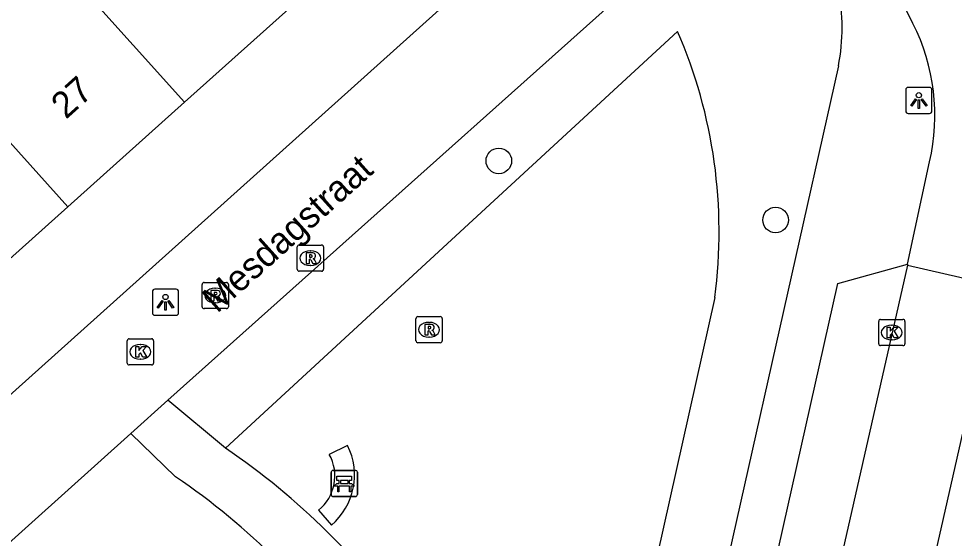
# Model space of a CAD drawing. Extents: x 162172 to 163187, y 382874 to 383684.
# Drawn here: x 162985.13 to 163020.84, y 383414.36 to 383434.21 of the extents above; entities that cross this region are included whole.
import ezdxf

# ---------------------------------------------------------------- set-up
doc = ezdxf.new("R2010")
doc.units = 0
for name, color, linetype in [('IMGEO_Bank', 7, 'Continuous'), ('IMGEO_Boom', 7, 'Continuous'), ('IMGEO_Groenvoorziening', 7, 'Continuous'), ('IMGEO_Kolk', 7, 'Continuous'), ('IMGEO_Lichtpunt', 7, 'Continuous'), ('IMGEO_Openbare_ruimte_label', 7, 'Continuous'), ('IMGEO_Pand', 7, 'Continuous'), ('IMGEO_Pand_nummerreeks', 7, 'Continuous'), ('IMGEO_Rijbaan_lokaal_open', 7, 'Continuous'), ('IMGEO_Rioolput', 7, 'Continuous'), ('IMGEO_Voetpad_halfverhard', 7, 'Continuous'), ('IMGEO_Voetpad_open', 7, 'Continuous')]:
    doc.layers.add(name, color=color, linetype=linetype)

msp = doc.modelspace()

# ---------------------------------------------------------------- linework, layer by layer
at = {"layer": 'IMGEO_Bank'}
for p, q in [((162997.057, 383416.035), (162997.057, 383416.876)), ((162997.057, 383416.876), (162997.057, 383416.035)), ((162997.132, 383416.96), (162997.973, 383416.96)), ((162997.973, 383416.96), (162997.132, 383416.96)), ((162998.057, 383416.885), (162998.057, 383416.044)), ((162998.057, 383416.044), (162998.057, 383416.885)), ((162997.754, 383416.358), (162997.361, 383416.358)), ((162997.366, 383416.466), (162997.366, 383416.572)), ((162997.41, 383416.572), (162997.41, 383416.466)), ((162997.698, 383416.578), (162997.416, 383416.578)), ((162997.416, 383416.46), (162997.698, 383416.46)), ((162997.704, 383416.466), (162997.704, 383416.572)), ((162997.748, 383416.572), (162997.748, 383416.466)), ((162997.982, 383415.96), (162997.141, 383415.96)), ((162997.141, 383415.96), (162997.982, 383415.96))]:
    msp.add_line(p, q, dxfattribs=at)
for points in [[(162997.36, 383416.578), (162997.274, 383416.578), (162997.274, 383416.739), (162997.837, 383416.739), (162997.837, 383416.578), (162997.754, 383416.578)], [(162997.304, 383416.358), (162997.162, 383416.358), (162997.274, 383416.46), (162997.36, 383416.46)], [(162997.354, 383416.351), (162997.354, 383416.144), (162997.311, 383416.144), (162997.311, 383416.351)], [(162997.754, 383416.46), (162997.837, 383416.46), (162997.949, 383416.358), (162997.81, 383416.358)], [(162997.804, 383416.351), (162997.804, 383416.144), (162997.76, 383416.144), (162997.76, 383416.351)]]:
    msp.add_lwpolyline(points, dxfattribs=at)
for centre, radius, start, end in [((162997.135, 383416.882), 0.0779, 92.4484, 184.2845), ((162997.135, 383416.882), 0.0779, 92.4484, 184.2845), ((162997.979, 383416.882), 0.0779, 2.4484, 94.2845), ((162997.979, 383416.882), 0.0779, 2.4484, 94.2845), ((162997.304, 383416.351), 0.00671, 2.8957, 87.1043), ((162997.361, 383416.351), 0.00671, 92.8957, 177.1043), ((162997.359, 383416.571), 0.00671, 2.8957, 87.1043), ((162997.359, 383416.467), 0.00671, 272.8957, 357.1043), ((162997.416, 383416.571), 0.00671, 92.8957, 177.1043), ((162997.416, 383416.467), 0.00671, 182.8957, 267.1043), ((162997.698, 383416.571), 0.00671, 2.8957, 87.1043), ((162997.698, 383416.467), 0.00671, 272.8957, 357.1043), ((162997.755, 383416.571), 0.00671, 92.8957, 177.1043), ((162997.755, 383416.467), 0.00671, 182.8957, 267.1043), ((162997.753, 383416.351), 0.00671, 2.8957, 87.1043), ((162997.81, 383416.351), 0.00671, 92.8957, 177.1043), ((162997.135, 383416.038), 0.0779, 182.4484, 274.2845), ((162997.135, 383416.038), 0.0779, 182.4484, 274.2845), ((162997.979, 383416.038), 0.0779, 272.4484, 4.2845), ((162997.979, 383416.038), 0.0779, 272.4484, 4.2845)]:
    msp.add_arc(centre, radius, start, end, dxfattribs=at)
at = {"layer": 'IMGEO_Boom'}
for centre in [(163003.455, 383428.778), (163014.016, 383426.521)]:
    msp.add_circle(centre, 0.489, dxfattribs=at)
at = {"layer": 'IMGEO_Groenvoorziening'}
for points in [[(162993.022, 383417.804), (163010.278, 383433.725)], [(163011.697, 383423.565), (163008.022, 383407.105)], [(162997.686, 383417.906), (162996.986, 383417.57)], [(162996.573, 383415.434), (162997.065, 383414.866)]]:
    msp.add_lwpolyline(points, dxfattribs=at)
for centre, radius, start, end in [((162992.59, 383426.076), 19.271, 352.5146, 23.387), ((162995.431, 383416.783), 2.519, 310.4456, 26.4637), ((162995.502, 383416.749), 1.696, 309.1711, 28.9425)]:
    msp.add_arc(centre, radius, start, end, dxfattribs=at)
at = {"layer": 'IMGEO_Kolk'}
for p, q in [((163018.026, 383422.724), (163018.878, 383422.724)), ((163017.951, 383421.798), (163017.951, 383422.65)), ((163018.439, 383422.504), (163018.464, 383422.504)), ((163018.952, 383422.65), (163018.952, 383421.798)), ((162989.277, 383421.059), (162989.277, 383421.911)), ((162989.352, 383421.985), (162990.204, 383421.985)), ((162989.765, 383421.765), (162989.79, 383421.765)), ((162990.278, 383421.911), (162990.278, 383421.059)), ((163018.878, 383421.724), (163018.026, 383421.724)), ((163018.462, 383421.944), (163018.437, 383421.944)), ((162990.204, 383420.985), (162989.352, 383420.985)), ((162989.788, 383421.205), (162989.763, 383421.205))]:
    msp.add_line(p, q, dxfattribs=at)
for points in [[(163018.026, 383422.724), (163018.878, 383422.724)], [(163017.951, 383421.798), (163017.951, 383422.65)], [(163018.272, 383422.424), (163018.395, 383422.424), (163018.395, 383422.273), (163018.525, 383422.424), (163018.689, 383422.424), (163018.543, 383422.273), (163018.696, 383422.024), (163018.544, 383422.024), (163018.459, 383422.188), (163018.395, 383422.121), (163018.395, 383422.024), (163018.272, 383422.024), (163018.272, 383422.424)], [(163018.952, 383422.65), (163018.952, 383421.798)], [(162989.277, 383421.059), (162989.277, 383421.911)], [(162989.352, 383421.985), (162990.204, 383421.985)], [(162989.598, 383421.685), (162989.721, 383421.685), (162989.721, 383421.534), (162989.851, 383421.685), (162990.015, 383421.685), (162989.869, 383421.534), (162990.022, 383421.285), (162989.87, 383421.285), (162989.785, 383421.449), (162989.721, 383421.382), (162989.721, 383421.285), (162989.598, 383421.285), (162989.598, 383421.685)], [(162990.278, 383421.911), (162990.278, 383421.059)], [(163018.878, 383421.724), (163018.026, 383421.724)], [(162990.204, 383420.985), (162989.352, 383420.985)]]:
    msp.add_lwpolyline(points, dxfattribs=at)
for centre, start, end in [((163018.028, 383422.648), 91.552, 178.448), ((163018.028, 383422.648), 91.552, 178.448), ((163018.876, 383422.648), 1.552, 88.448), ((163018.876, 383422.648), 1.552, 88.448), ((162989.354, 383421.909), 91.552, 178.448), ((162989.354, 383421.909), 91.552, 178.448), ((162990.202, 383421.909), 1.552, 88.448), ((162990.202, 383421.909), 1.552, 88.448), ((163018.028, 383421.8), 181.552, 268.448), ((163018.028, 383421.8), 181.552, 268.448), ((163018.876, 383421.8), 271.552, 358.448), ((163018.876, 383421.8), 271.552, 358.448), ((162989.354, 383421.061), 181.552, 268.448), ((162989.354, 383421.061), 181.552, 268.448), ((162990.202, 383421.061), 271.552, 358.448), ((162990.202, 383421.061), 271.552, 358.448)]:
    msp.add_arc(centre, 0.0765, start, end, dxfattribs=at)
for centre, major_axis, ratio, start_param, end_param in [((163018.438, 383422.224), (-0.387, 0.002), 0.722429, 4.712389, 7.853982), ((163018.463, 383422.224), (-0.39, 0.002), 0.717154, 1.570796, 4.712389), ((162989.764, 383421.485), (-0.387, 0.002), 0.722429, 4.712389, 7.853982), ((162989.789, 383421.485), (-0.39, 0.002), 0.717154, 1.570796, 4.712389)]:
    msp.add_ellipse(centre, major_axis=major_axis, ratio=ratio, start_param=start_param, end_param=end_param, dxfattribs=at)
at = {"layer": 'IMGEO_Lichtpunt'}
for p, q in [((163018.985, 383431.49), (163018.985, 383430.683)), ((163018.985, 383431.49), (163018.985, 383430.683)), ((163019.887, 383431.585), (163019.079, 383431.585)), ((163019.887, 383431.585), (163019.079, 383431.585)), ((163019.981, 383430.683), (163019.981, 383431.49)), ((163019.981, 383430.683), (163019.981, 383431.49)), ((163019.079, 383430.589), (163019.887, 383430.589)), ((163019.079, 383430.589), (163019.887, 383430.589)), ((162991.138, 383423.879), (162990.33, 383423.879)), ((162991.138, 383423.879), (162990.33, 383423.879)), ((162990.236, 383423.784), (162990.236, 383422.977)), ((162990.236, 383423.784), (162990.236, 383422.977)), ((162991.232, 383422.977), (162991.232, 383423.784)), ((162991.232, 383422.977), (162991.232, 383423.784)), ((162990.33, 383422.883), (162991.138, 383422.883)), ((162990.33, 383422.883), (162991.138, 383422.883))]:
    msp.add_line(p, q, dxfattribs=at)
for points in [[(163019.359, 383431.154), (163019.398, 383431.126), (163019.21, 383430.864), (163019.172, 383430.891), (163019.359, 383431.154)], [(163019.461, 383431.106), (163019.508, 383431.106), (163019.508, 383430.784), (163019.461, 383430.784), (163019.461, 383431.106)], [(163019.571, 383431.126), (163019.609, 383431.153), (163019.796, 383430.891), (163019.757, 383430.863), (163019.571, 383431.126)], [(162990.61, 383423.448), (162990.649, 383423.42), (162990.461, 383423.158), (162990.423, 383423.185), (162990.61, 383423.448)], [(162990.822, 383423.42), (162990.86, 383423.447), (162991.047, 383423.185), (162991.008, 383423.157), (162990.822, 383423.42)], [(162990.712, 383423.4), (162990.759, 383423.4), (162990.759, 383423.078), (162990.712, 383423.078), (162990.712, 383423.4)]]:
    msp.add_lwpolyline(points, dxfattribs=at)
for centre in [(163019.484, 383431.288), (162990.735, 383423.582)]:
    msp.add_circle(centre, 0.0994, dxfattribs=at)
for centre, start, end in [((163019.079, 383431.49), 90, 180), ((163019.079, 383431.49), 90, 180), ((163019.887, 383431.49), 0, 90), ((163019.887, 383431.49), 0, 90), ((163019.079, 383430.683), 180, 270), ((163019.079, 383430.683), 180, 270), ((163019.887, 383430.683), 270, 0), ((163019.887, 383430.683), 270, 360), ((162990.33, 383423.784), 90, 180), ((162990.33, 383423.784), 90, 180), ((162991.138, 383423.784), 0, 90), ((162991.138, 383423.784), 0, 90), ((162990.33, 383422.977), 180, 270), ((162990.33, 383422.977), 180, 270), ((162991.138, 383422.977), 270, 0), ((162991.138, 383422.977), 270, 360)]:
    msp.add_arc(centre, 0.0946, start, end, dxfattribs=at)
at = {"layer": 'IMGEO_Pand'}
for points in [[(162991.459, 383431.019), (162985.587, 383437.564)], [(162995.916, 383435.018), (162991.459, 383431.019)], [(162981.131, 383433.565), (162987.003, 383427.021)], [(162987.003, 383427.021), (162991.459, 383431.019)], [(162987.003, 383427.021), (162982.546, 383423.022)]]:
    msp.add_lwpolyline(points, dxfattribs=at)
at = {"layer": 'IMGEO_Rijbaan_lokaal_open'}
for points in [[(163019.26, 383434.031), (163017.487, 383437.656)], [(163019.055, 383424.84), (163019.89, 383428.742)], [(163019.047, 383424.802), (163015.272, 383408.136)], [(163019.055, 383424.84), (163019.047, 383424.802)], [(163019.047, 383424.802), (163022.436, 383424.025)], [(163006.246, 383352.464), (163022.354, 383423.663)]]:
    msp.add_lwpolyline(points, dxfattribs=at)
msp.add_arc((163012.304, 383430.52), 7.791, 346.8053, 26.7803, dxfattribs=at)
at = {"layer": 'IMGEO_Rioolput'}
for p, q in [((162995.765, 383424.64), (162995.765, 383425.492)), ((162995.84, 383425.566), (162996.692, 383425.566)), ((162996.253, 383425.346), (162996.278, 383425.346)), ((162996.766, 383425.492), (162996.766, 383424.64)), ((162996.692, 383424.566), (162995.84, 383424.566)), ((162996.276, 383424.786), (162996.251, 383424.786)), ((162992.133, 383423.209), (162992.133, 383424.061)), ((162992.208, 383424.135), (162993.06, 383424.135)), ((162992.621, 383423.915), (162992.646, 383423.915)), ((162993.134, 383424.061), (162993.134, 383423.209)), ((162993.06, 383423.135), (162992.208, 383423.135)), ((162992.644, 383423.355), (162992.619, 383423.355)), ((163000.294, 383421.906), (163000.294, 383422.758)), ((163000.369, 383422.832), (163001.221, 383422.832)), ((163001.295, 383422.758), (163001.295, 383421.906)), ((163000.782, 383422.612), (163000.807, 383422.612)), ((163000.805, 383422.052), (163000.78, 383422.052)), ((163001.221, 383421.832), (163000.369, 383421.832))]:
    msp.add_line(p, q, dxfattribs=at)
for points in [[(162995.765, 383424.64), (162995.765, 383425.492)], [(162995.84, 383425.566), (162996.692, 383425.566)], [(162996.354, 383425.264), (162996.102, 383425.266), (162996.102, 383424.866)], [(162996.766, 383425.492), (162996.766, 383424.64)], [(162996.102, 383424.866), (162996.226, 383424.866), (162996.226, 383425.028), (162996.237, 383425.028)], [(162996.28, 383425.185), (162996.226, 383425.185), (162996.226, 383425.104)], [(162996.226, 383425.104), (162996.278, 383425.104)], [(162996.284, 383424.999), (162996.355, 383424.866), (162996.495, 383424.866), (162996.43, 383424.992)], [(162996.692, 383424.566), (162995.84, 383424.566)], [(162992.133, 383423.209), (162992.133, 383424.061)], [(162992.208, 383424.135), (162993.06, 383424.135)], [(162992.722, 383423.833), (162992.47, 383423.835), (162992.47, 383423.435)], [(162993.134, 383424.061), (162993.134, 383423.209)], [(162992.47, 383423.435), (162992.594, 383423.435), (162992.594, 383423.597), (162992.605, 383423.597)], [(162992.648, 383423.754), (162992.594, 383423.754), (162992.594, 383423.673)], [(162992.594, 383423.673), (162992.646, 383423.673)], [(162992.652, 383423.568), (162992.723, 383423.435), (162992.863, 383423.435), (162992.798, 383423.561)], [(162993.06, 383423.135), (162992.208, 383423.135)], [(163000.294, 383421.906), (163000.294, 383422.758)], [(163000.369, 383422.832), (163001.221, 383422.832)], [(163001.295, 383422.758), (163001.295, 383421.906)], [(163000.883, 383422.53), (163000.631, 383422.532), (163000.631, 383422.132)], [(163000.809, 383422.451), (163000.755, 383422.451), (163000.755, 383422.37)], [(163000.755, 383422.37), (163000.807, 383422.37)], [(163000.631, 383422.132), (163000.755, 383422.132), (163000.755, 383422.294), (163000.766, 383422.294)], [(163000.813, 383422.265), (163000.884, 383422.132), (163001.024, 383422.132), (163000.959, 383422.258)], [(163001.221, 383421.832), (163000.369, 383421.832)]]:
    msp.add_lwpolyline(points, dxfattribs=at)
for centre, radius, start, end in [((162995.842, 383425.49), 0.0765, 91.552, 178.448), ((162995.842, 383425.49), 0.0765, 91.552, 178.448), ((162996.353, 383425.154), 0.109, 350.3612, 89.416), ((162996.69, 383425.49), 0.0765, 1.552, 88.448), ((162996.69, 383425.49), 0.0765, 1.552, 88.448), ((162996.236, 383424.975), 0.0533, 26.0293, 88.6989), ((162996.262, 383425.293), 0.19, 274.7715, 282.9687), ((162996.286, 383425.089), 0.0964, 77.0061, 93.1865), ((162996.3, 383425.146), 0.0378, 276.6634, 79.6772), ((162996.351, 383425.154), 0.112, 277.5842, 350.9817), ((162996.335, 383424.939), 0.108, 29.5134, 73.7905), ((162995.842, 383424.642), 0.0765, 181.552, 268.448), ((162995.842, 383424.642), 0.0765, 181.552, 268.448), ((162996.69, 383424.642), 0.0765, 271.552, 358.448), ((162996.69, 383424.642), 0.0765, 271.552, 358.448), ((162992.21, 383424.059), 0.0765, 91.552, 178.448), ((162992.21, 383424.059), 0.0765, 91.552, 178.448), ((162992.721, 383423.723), 0.109, 350.3612, 89.416), ((162993.058, 383424.059), 0.0765, 1.552, 88.448), ((162993.058, 383424.059), 0.0765, 1.552, 88.448), ((162992.604, 383423.544), 0.0533, 26.0293, 88.6989), ((162992.63, 383423.862), 0.19, 274.7715, 282.9687), ((162992.654, 383423.658), 0.0964, 77.0061, 93.1865), ((162992.668, 383423.715), 0.0378, 276.6634, 79.6772), ((162992.719, 383423.723), 0.112, 277.5842, 350.9817), ((162992.703, 383423.508), 0.108, 29.5134, 73.7905), ((162992.21, 383423.211), 0.0765, 181.552, 268.448), ((162992.21, 383423.211), 0.0765, 181.552, 268.448), ((162993.058, 383423.211), 0.0765, 271.552, 358.448), ((162993.058, 383423.211), 0.0765, 271.552, 358.448), ((163000.371, 383422.756), 0.0765, 91.552, 178.448), ((163000.371, 383422.756), 0.0765, 91.552, 178.448), ((163001.219, 383422.756), 0.0765, 1.552, 88.448), ((163001.219, 383422.756), 0.0765, 1.552, 88.448), ((163000.791, 383422.559), 0.19, 274.7715, 282.9687), ((163000.815, 383422.355), 0.0964, 77.0061, 93.1865), ((163000.829, 383422.412), 0.0378, 276.6634, 79.6772), ((163000.882, 383422.42), 0.109, 350.3612, 89.416), ((163000.88, 383422.42), 0.112, 277.5842, 350.9817), ((163000.765, 383422.241), 0.0533, 26.0293, 88.6989), ((163000.864, 383422.205), 0.108, 29.5134, 73.7905), ((163000.371, 383421.908), 0.0765, 181.552, 268.448), ((163000.371, 383421.908), 0.0765, 181.552, 268.448), ((163001.219, 383421.908), 0.0765, 271.552, 358.448), ((163001.219, 383421.908), 0.0765, 271.552, 358.448)]:
    msp.add_arc(centre, radius, start, end, dxfattribs=at)
for centre, major_axis, ratio, start_param, end_param in [((162996.252, 383425.066), (-0.387, 0.002), 0.722429, 4.712389, 7.853982), ((162996.277, 383425.066), (-0.39, 0.002), 0.717154, 1.570796, 4.712389), ((162992.62, 383423.635), (-0.387, 0.002), 0.722429, 4.712389, 7.853982), ((162992.645, 383423.635), (-0.39, 0.002), 0.717154, 1.570796, 4.712389), ((163000.781, 383422.332), (-0.387, 0.002), 0.722429, 4.712389, 7.853982), ((163000.806, 383422.332), (-0.39, 0.002), 0.717154, 1.570796, 4.712389)]:
    msp.add_ellipse(centre, major_axis=major_axis, ratio=ratio, start_param=start_param, end_param=end_param, dxfattribs=at)
at = {"layer": 'IMGEO_Voetpad_halfverhard'}
for points in [[(162993.022, 383417.804), (162990.828, 383419.638)], [(162991.123, 383416.716), (162989.41, 383418.37)]]:
    msp.add_lwpolyline(points, dxfattribs=at)
for centre, radius, start, end in [((162977.795, 383395.318), 27.157, 34.5885, 55.8957), ((162975.799, 383394.226), 27.214, 45.1091, 55.7312)]:
    msp.add_arc(centre, radius, start, end, dxfattribs=at)
at = {"layer": 'IMGEO_Voetpad_open'}
for points in [[(162962.892, 383400.162), (163011.861, 383444.157)], [(162990.828, 383419.638), (163013.84, 383440.229)], [(163016.414, 383432.41), (163010.585, 383406.368)], [(163015.272, 383408.136), (163013.265, 383410.116), (163016.386, 383424.1), (163019.055, 383424.84)], [(162990.828, 383419.638), (162989.41, 383418.37)], [(162989.41, 383418.37), (162968.868, 383399.895), (162973.554, 383394.671)]]:
    msp.add_lwpolyline(points, dxfattribs=at)
msp.add_arc((163008.871, 383433.881), 7.685, 348.9686, 11.0314, dxfattribs=at)

# ---------------------------------------------------------------- texts
at = {"layer": 'IMGEO_Openbare_ruimte_label'}
msp.add_text('Mesdagstraat', height=1, rotation=41.9617, dxfattribs=at).set_placement((162992.704, 383422.933))
at = {"layer": 'IMGEO_Pand_nummerreeks'}
msp.add_text('27', height=1, rotation=41.9004, dxfattribs=at).set_placement((162986.935, 383430.345))

doc.saveas('drawing.dxf')
